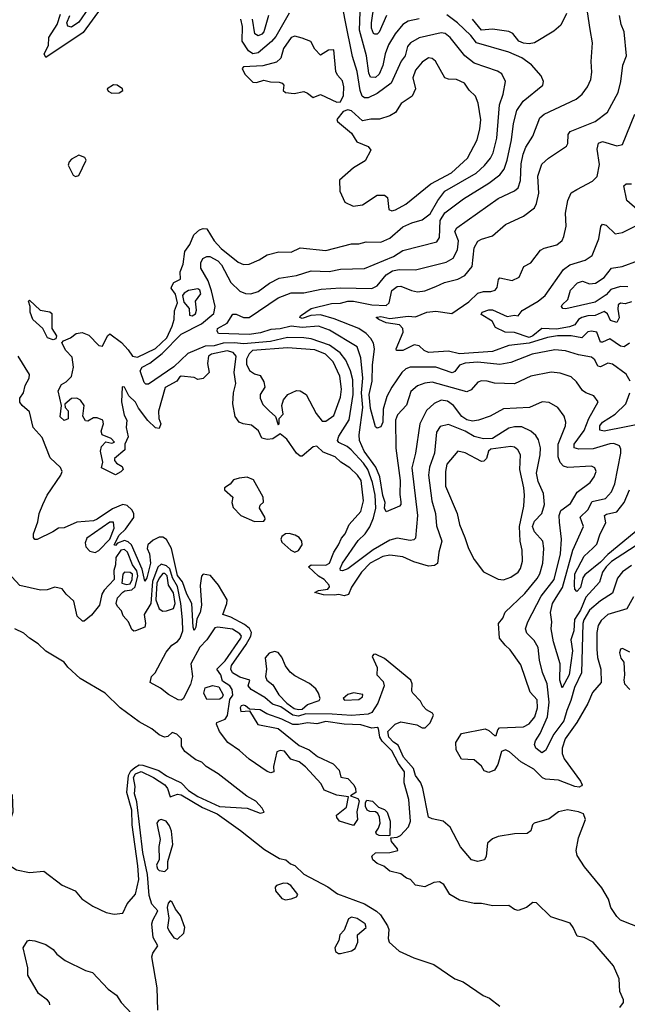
# Model space of a CAD drawing. Extents: x 1603745 to 1745082, y 385868 to 533966.
# Tile 342 of 646: x 1722942 to 1726261, y 429076 to 434452. Entities that reach past the tile are written whole.
import ezdxf

# ---------------------------------------------------------------- set-up
doc = ezdxf.new("R2010")
doc.units = 0

msp = doc.modelspace()

# ---------------------------------------------------------------- linework, layer by layer
at = {"layer": '0CON20XD'}
for points in [[(1723435.8, 434585), (1723288.9, 434381.1), (1723085, 434245.5), (1723076.4, 434265), (1723099.7, 434310.3), (1723101.9, 434355), (1723146.3, 434425), (1723165, 434482.2)], [(1725124.3, 434455.7), (1725065, 434443.7), (1725034.8, 434425.2), (1724993.9, 434375), (1724956.1, 434315), (1724938.1, 434265), (1724925, 434201.1), (1724905.1, 434154.9), (1724885, 434135.4), (1724858.5, 434138.5), (1724849.8, 434159.8), (1724837.3, 434255), (1724799, 434395), (1724805, 434598.8)], [(1725425.7, 432175.7), (1725375.1, 432205.1), (1725285, 432242.2), (1725239.4, 432230.6), (1725219.6, 432200.4), (1725207.8, 432085), (1725181.5, 432008.5), (1725175.2, 431965), (1725194.2, 431825), (1725212.8, 431755), (1725218.8, 431688.8), (1725247.6, 431605), (1725231.6, 431545), (1725225, 431482.9), (1725207.7, 431472.3), (1725175, 431468.5), (1725095, 431492.4), (1725035, 431519.1), (1724965, 431528.4), (1724925, 431521.2), (1724856.1, 431485), (1724809.3, 431435), (1724755, 431353.6), (1724737.5, 431312.5), (1724715, 431306.4), (1724685, 431313.9), (1724659.9, 431310.1), (1724601.5, 431311.5), (1724554, 431325), (1724573.8, 431335), (1724625, 431342.6), (1724633.9, 431355), (1724632.7, 431365), (1724605.2, 431395), (1724574.3, 431414.3), (1724519.7, 431465), (1724534.9, 431475.1), (1724615, 431473), (1724635.2, 431485), (1724657.5, 431545), (1724684.2, 431585), (1724699.4, 431620.6), (1724720.5, 431645), (1724742.3, 431695), (1724805, 431766.2), (1724819.4, 431825), (1724808.4, 431935), (1724787.9, 431965), (1724745, 432004.6), (1724697.1, 432035), (1724665.3, 432065.3), (1724600.5, 432090.5), (1724565, 432124), (1724545, 432120), (1724485, 432068.8), (1724475, 432068.8), (1724453.8, 432085), (1724401.7, 432161.7), (1724365, 432190), (1724325, 432162.5), (1724295, 432160), (1724265, 432167.5), (1724246.4, 432206.4), (1724208.3, 432238.3), (1724163.3, 432245), (1724141.2, 432255), (1724118.8, 432285), (1724106.2, 432355), (1724110, 432415), (1724122.5, 432465), (1724113.8, 432525), (1724124, 432615), (1724108.8, 432635), (1724075, 432642.8), (1723990.8, 432625), (1723974, 432615), (1723968, 432575), (1723977.5, 432525), (1723945, 432493.3), (1723915, 432487.5), (1723895, 432497.5), (1723825, 432505.5), (1723815, 432500.8), (1723801.1, 432478.9), (1723736.1, 432443.9), (1723701.4, 432315), (1723701.6, 432275), (1723712.9, 432245), (1723705, 432220), (1723685, 432223.9), (1723642.6, 432262.6), (1723591.1, 432331.1), (1723575, 432362.9), (1723537.8, 432397.8), (1723515.5, 432445), (1723502.3, 432447.7), (1723499.2, 432365), (1723513.3, 432293.3), (1723527.5, 432265), (1723524.4, 432225), (1723535.5, 432175), (1723517.5, 432135), (1723517, 432103), (1723460, 432055), (1723460, 432045), (1723470.7, 432030.7), (1723501.7, 432011.7), (1723506.7, 431995), (1723495, 431982.5), (1723465, 431967.5), (1723390, 432005), (1723396.2, 432035), (1723383.9, 432096.1), (1723389.3, 432120.7), (1723412.5, 432147.5), (1723445, 432140), (1723460, 432145), (1723442.5, 432165), (1723392.5, 432185), (1723386.7, 432205), (1723400, 432245), (1723396.7, 432265), (1723365, 432277.5), (1723345, 432277.5), (1723315, 432260), (1723301.7, 432261.7), (1723287, 432287), (1723293.8, 432345), (1723275, 432373.8), (1723253.9, 432386.1), (1723225, 432383.3), (1723188.3, 432351.7), (1723190, 432335), (1723206.4, 432316.4), (1723207.7, 432272.3), (1723185, 432263.3), (1723163, 432283), (1723170, 432345), (1723152.5, 432425), (1723170.5, 432459.5), (1723196.1, 432473.9), (1723226.1, 432503.9), (1723236.9, 432555), (1723229.5, 432609.5), (1723193.8, 432645), (1723172, 432688), (1723181.2, 432698.8), (1723220, 432715), (1723250.8, 432739.2), (1723284.1, 432744.1), (1723319.1, 432729.1), (1723375, 432673.3), (1723395, 432670), (1723421.2, 432725), (1723435, 432736), (1723498.5, 432688.5), (1723535, 432650), (1723558.1, 432615), (1723585, 432609.6), (1723685, 432657.2), (1723745.2, 432715), (1723775, 432778), (1723785.5, 432815.5), (1723788.8, 432861.2), (1723803.8, 432905), (1723793.6, 432953.6), (1723770, 432985), (1723773, 432997), (1723785, 433017.5), (1723820, 433035), (1723819.2, 433075), (1723835, 433117.5), (1723843.8, 433186.2), (1723871.3, 433225), (1723892.7, 433277.3), (1723925, 433303.8), (1723945, 433312.5), (1723965, 433310.4), (1724004.8, 433245), (1724042.4, 433202.4), (1724135, 433128.4), (1724165, 433114.7), (1724195, 433117.6), (1724249.8, 433140.2), (1724295, 433167.5), (1724357.5, 433185), (1724425, 433183.1), (1724475, 433206.7), (1724615, 433191.7), (1724755, 433228.5), (1724795, 433227.7), (1724835, 433238.2), (1724915, 433237.1), (1724965, 433259.7), (1725035, 433320.6), (1725085, 433343.4), (1725141.6, 433358.4), (1725185, 433391.8), (1725225.7, 433464.3), (1725264.2, 433515), (1725435, 433614.2), (1725481.6, 433655), (1725513.8, 433696.2), (1725528.4, 433725), (1725549.4, 433805), (1725563.5, 433986.5), (1725583.9, 434045), (1725596.7, 434115), (1725575.3, 434155.3), (1725551.5, 434171.5), (1725424.4, 434215), (1725373.9, 434253.9), (1725294, 434354), (1725265.7, 434375.7), (1725245, 434380), (1725125, 434351.9), (1725077.9, 434325), (1725060.4, 434305), (1725047.1, 434255), (1725025.2, 434224.8), (1724972.1, 434105), (1724895, 434049.5), (1724845, 434025.3), (1724825, 434024.7), (1724813.8, 434035), (1724801.5, 434065), (1724785, 434168), (1724760.8, 434250.8), (1724719.5, 434449.5), (1724701.4, 434545)], [(1724945.2, 434475), (1724905, 434384.4), (1724895, 434373.5), (1724881.8, 434371.8), (1724875, 434375.7), (1724864.5, 434404.5), (1724863.3, 434435), (1724877.8, 434535)], [(1723317.6, 434515), (1723265, 434438.4), (1723225, 434410.5), (1723205, 434415.7), (1723200.7, 434435), (1723216.1, 434475)], [(1726285, 431472.5), (1726235, 431437.8), (1726207.9, 431402.1), (1726179.8, 431320.2), (1726115, 431278.7), (1726055, 431227.5), (1726024.1, 431175), (1726018.8, 431155), (1726010.7, 430885), (1725973.6, 430805), (1725953.6, 430735), (1725930.5, 430680.5), (1725915, 430623.5), (1725859.3, 430550.7), (1725815, 430460.8), (1725795, 430448.9), (1725760.8, 430475), (1725754.4, 430494.4), (1725759.4, 430515), (1725785.2, 430554.8), (1725825.7, 430645), (1725834.3, 430725), (1725823.7, 430825), (1725798.1, 430888.1), (1725782, 430955), (1725775, 431023.8), (1725752.9, 431062.9), (1725712.9, 431102.9), (1725706.1, 431125), (1725718.2, 431165), (1725790.7, 431305), (1725862.6, 431395), (1725896.5, 431535), (1725901.7, 431615), (1725891.1, 431708.9), (1725889.5, 431745), (1725898.5, 431771.5), (1725950.1, 431809.9), (1725987.8, 431872.2), (1726059.2, 431925), (1726080.8, 431955), (1726091.2, 431985), (1726084.6, 432004.6), (1726065, 432014.6), (1725936.9, 432006.9), (1725913.4, 432013.4), (1725894, 432034), (1725884.2, 432065), (1725882.8, 432135), (1725924.4, 432235), (1725925.5, 432255), (1725916.9, 432286.9), (1725881.4, 432335), (1725835, 432361.1), (1725795.5, 432364.5), (1725727.5, 432335), (1725585, 432327.9), (1725512.8, 432287.2), (1725448.8, 432265), (1725415, 432260.5), (1725385, 432267.4), (1725358.2, 432285), (1725311.5, 432345), (1725278.7, 432368.7), (1725245, 432373.8), (1725205.9, 432355.9), (1725165, 432317.3), (1725128.8, 432245), (1725104.2, 432085), (1725083.9, 432005), (1725115.2, 431745.2), (1725105, 431621.4), (1725095, 431611.8), (1725075, 431607.3), (1725005, 431621.2), (1724965, 431610.7), (1724872.2, 431557.8), (1724735, 431453.9), (1724705, 431441.9), (1724695, 431444.3), (1724692.3, 431455), (1724705.3, 431485), (1724791.6, 431608.4), (1724829, 431645), (1724855, 431682.5), (1724875, 431731.8), (1724887.5, 431785), (1724883.5, 431855), (1724870.2, 431925), (1724844.1, 431995), (1724820.6, 432030.6), (1724753.5, 432103.5), (1724731.4, 432121.4), (1724685, 432142.5), (1724678.6, 432155), (1724685, 432177.7), (1724742.6, 432267.4), (1724763.6, 432405), (1724761.3, 432485), (1724749.8, 432535), (1724723.2, 432593.2), (1724692.6, 432632.6), (1724635, 432675.2), (1724535, 432709.4), (1724495.2, 432715.2), (1724405, 432716.3), (1724312, 432695), (1724165, 432681.8), (1724115, 432687.3), (1724053.2, 432685), (1724005, 432670.8), (1723955, 432668.4), (1723861.4, 432628.6), (1723785, 432557.1), (1723645, 432461.1), (1723631.9, 432461.9), (1723621.7, 432471.7), (1723600, 432535), (1723611.1, 432555), (1723653.9, 432576.1), (1723720.7, 432629.3), (1723823.9, 432735), (1723935, 432790.7), (1724002.1, 432847.9), (1724009.2, 432885), (1723990.6, 432970.6), (1723971.8, 433025), (1723932.3, 433095), (1723932.5, 433125), (1723942.4, 433147.6), (1723965, 433158.5), (1723981.8, 433158.2), (1724025, 433135.8), (1724045, 433113.1), (1724095, 433016.9), (1724145, 432969.2), (1724175, 432956.8), (1724205, 432955.3), (1724245, 432968.4), (1724306.1, 433013.9), (1724359.6, 433040.4), (1724453.8, 433055), (1724535, 433080.6), (1724633.2, 433076.8), (1724695, 433090.3), (1724825, 433092.4), (1724985, 433159.2), (1725035, 433192.4), (1725221.2, 433238.8), (1725235, 433262.5), (1725239, 433355), (1725265, 433397.1), (1725366, 433474), (1725505, 433558.4), (1725565.5, 433604.5), (1725588.1, 433635), (1725604.8, 433685.2), (1725628.1, 433795), (1725639.3, 433885), (1725658.4, 433955), (1725692.5, 434007.5), (1725800, 434095), (1725804, 434115), (1725790.8, 434145), (1725738.5, 434205), (1725685, 434243.5), (1725614.2, 434275), (1725436.7, 434325), (1725405.8, 434365), (1725333.2, 434435), (1725275, 434477.6)], [(1726335, 431598.1), (1726175, 431493), (1726145, 431464.2), (1726125.2, 431435), (1726109.6, 431380.4), (1726035, 431297.9), (1726005, 431228.4), (1725972.5, 431177.5), (1725968.5, 431115), (1725953.7, 431065), (1725961.6, 431005), (1725943.2, 430875), (1725905, 430804.2), (1725893.4, 430845), (1725895.3, 430935), (1725858.4, 431055), (1725844.7, 431125.3), (1725849.7, 431165), (1725841.1, 431215), (1725852.4, 431265), (1725872.3, 431297.7), (1725907.7, 431352.3), (1725963.9, 431555), (1726021.5, 431685), (1726003.2, 431735), (1726046.5, 431775), (1726068.9, 431821.1), (1726142, 431838), (1726175, 431874.4), (1726192.3, 431917.7), (1726226, 432085), (1726226, 432106), (1726218.1, 432125), (1726187.8, 432137.8), (1726165, 432136.5), (1726075, 432109.4), (1725996.9, 432106.9), (1725970.4, 432115), (1725970.5, 432135), (1726025, 432209.1), (1726051.9, 432275), (1726102.5, 432365), (1726077.9, 432397.9), (1726035, 432413.5), (1726017.4, 432427.4), (1725983.6, 432475), (1725955, 432500.9), (1725895, 432521.1), (1725845, 432528), (1725735, 432506), (1725645, 432462.9), (1725535, 432467.2), (1725495, 432478.9), (1725465, 432480.5), (1725445, 432473.1), (1725408.5, 432431.5), (1725385, 432420), (1725195, 432472.4), (1725155, 432467.2), (1725115, 432452.3), (1725078.2, 432421.8), (1725055, 432346.9), (1725005.3, 432295), (1724994.8, 432265), (1724997, 432113), (1725019.8, 431935), (1725018.7, 431858.7), (1725025, 431820), (1725024.2, 431805), (1725016.2, 431795), (1724945, 431764.2), (1724935, 431783.8), (1724939.1, 431815), (1724925.8, 431854.2), (1724909.4, 431955), (1724888.3, 432008.3), (1724824.2, 432095), (1724799.3, 432155), (1724796.2, 432185), (1724816.2, 432335), (1724810.2, 432415), (1724816.2, 432495), (1724806.6, 432605), (1724784.8, 432664.8), (1724635, 432757), (1724575, 432778.8), (1724485, 432771.9), (1724425, 432777.7), (1724365, 432763), (1724315, 432760), (1724258.1, 432741.9), (1724195, 432733.4), (1724028.9, 432738.9), (1724021.2, 432751.2), (1724023.6, 432765), (1724075.7, 432794.3), (1724106.3, 432843.7), (1724125, 432843.8), (1724165, 432825.7), (1724195, 432826.3), (1724355, 432932.8), (1724425, 432960.5), (1724495, 432961.1), (1724589.2, 432980.8), (1724695, 432987.4), (1724865, 432983.5), (1724895, 432999.3), (1724945, 433059), (1724979.2, 433080.8), (1725015, 433087.5), (1725105, 433085.3), (1725272.6, 433127.4), (1725310.5, 433149.5), (1725334, 433196), (1725338.4, 433245), (1725319.3, 433295), (1725330, 433315), (1725555, 433475.4), (1725645, 433517.1), (1725665.7, 433534.3), (1725677, 433573), (1725681.2, 433665), (1725692.7, 433717.3), (1725707.5, 433755), (1725744.6, 433815), (1725783.3, 433916.7), (1725807.5, 433935), (1725982.8, 434017.2), (1726014.5, 434045), (1726043.5, 434085), (1726061.2, 434125), (1726066.7, 434165), (1726063.9, 434223.9), (1726070.4, 434325), (1726058.8, 434398.8), (1726044.1, 434494.1)], [(1724415, 434486.8), (1724340.8, 434359.2), (1724318.1, 434331.9), (1724245, 434270.9), (1724215, 434265.2), (1724191.8, 434281.8), (1724158.3, 434335), (1724160.2, 434415), (1724150.9, 434455)], [(1724301.7, 434475), (1724275.2, 434385), (1724265, 434372.4), (1724245, 434363.4), (1724227.1, 434375), (1724213.9, 434453.9)], [(1726277.3, 432477.3), (1726255, 432516.2), (1726181.2, 432571.2), (1726155, 432576.9), (1726115, 432557.2), (1726100, 432560), (1726083.2, 432595), (1726065, 432610), (1725995, 432621.2), (1725923.3, 432643.3), (1725865, 432648.8), (1725742.5, 432625), (1725625, 432580), (1725565, 432569.7), (1725445, 432581.8), (1725375, 432576.6), (1725344.6, 432565), (1725318.9, 432531.1), (1725305, 432523.7), (1725214.8, 432554.8), (1725075, 432553.7), (1725051.5, 432545), (1725029.7, 432525), (1724974.3, 432445.7), (1724948, 432395), (1724928, 432325), (1724925.7, 432255), (1724915, 432229.1), (1724895, 432220.7), (1724885, 432229.6), (1724858.7, 432328.7), (1724850.8, 432405), (1724867.9, 432477.9), (1724868.8, 432565), (1724879.8, 432655), (1724875.2, 432685), (1724860.4, 432710.4), (1724835, 432738.6), (1724795, 432764.8), (1724659.3, 432819.3), (1724585, 432839.6), (1724533, 432837), (1724485, 432820.7), (1724472, 432825), (1724475.4, 432835), (1724535, 432875.5), (1724645, 432902.6), (1724695, 432903.5), (1724735.4, 432914.6), (1724765.1, 432915.1), (1724865, 432895.2), (1724945, 432890.3), (1724959.7, 432905), (1724975, 432972.7), (1725005, 432994.7), (1725025, 432996.3), (1725082.6, 432972.6), (1725115, 432966), (1725155, 432970.8), (1725215.7, 432994.3), (1725262.6, 433017.4), (1725334.8, 433035.2), (1725374.3, 433055.7), (1725413.3, 433105), (1725424.2, 433205.8), (1725445, 433241.9), (1725465, 433253.5), (1725525, 433271.1), (1725595.9, 433334.1), (1725695, 433378.5), (1725753.6, 433425), (1725765, 433448), (1725778.2, 433505), (1725771.9, 433598.1), (1725795, 433662.9), (1725830.6, 433695), (1725929.4, 433760.6), (1725936.9, 433775), (1725938.5, 433825), (1725949.2, 433840.8), (1726085.7, 433895), (1726153.8, 433946.2), (1726211.1, 434055), (1726225.4, 434115), (1726236.3, 434203.7), (1726256.4, 434255), (1726244.6, 434385), (1726226.9, 434425), (1726219.1, 434475)], [(1725930, 434485), (1725897.8, 434422.2), (1725860.2, 434389.8), (1725754.3, 434325.7), (1725725, 434319.3), (1725695, 434323.8), (1725668.2, 434335), (1725635.8, 434375.8), (1725615, 434387.3), (1725525, 434399.1), (1725465, 434395.1), (1725415.3, 434455.3)], [(1724675, 434001.1), (1724695, 434002.5), (1724711.9, 434038.1), (1724713.5, 434085), (1724705, 434117.1), (1724678.3, 434148.3), (1724669.3, 434169.3), (1724657.9, 434287.9), (1724630, 434285), (1724585, 434257.5), (1724555, 434290), (1724533, 434333), (1724485, 434351.2), (1724445, 434361.2), (1724425, 434354), (1724382.8, 434295), (1724368.8, 434241.2), (1724345, 434220), (1724270.5, 434199.5), (1724165.6, 434194.4), (1724158.1, 434185), (1724171.4, 434155), (1724215, 434111.1), (1724235, 434108.4), (1724275, 434122.1), (1724312.3, 434112.3), (1724359.9, 434109.9), (1724375.8, 434105), (1724384.3, 434095), (1724381.2, 434065), (1724395, 434054.2), (1724441.7, 434048.3), (1724495, 434058.8), (1724515, 434051.2), (1724545, 434026.2), (1724585, 434043.8), (1724675, 434001.1)], [(1724975, 433408.1), (1724995, 433413.3), (1725051.9, 433445), (1725187.3, 433555), (1725301.3, 433615), (1725388.9, 433695), (1725440.3, 433795), (1725455.3, 433855), (1725460.8, 433905), (1725446.4, 433996.4), (1725431.8, 434035), (1725396.6, 434066.6), (1725371.9, 434105), (1725328.8, 434125), (1725285, 434127.1), (1725265, 434134), (1725214.3, 434224.3), (1725195, 434240.4), (1725175, 434243.8), (1725140.9, 434219.1), (1725105, 434175.7), (1725090.6, 434135), (1725103.8, 434075), (1725086.9, 434035), (1725026.1, 433993.9), (1724994.7, 433945.3), (1724965, 433927.5), (1724908.3, 433908.3), (1724860.9, 433909.1), (1724815, 433900), (1724755, 433954.5), (1724735, 433960.3), (1724709.3, 433950.7), (1724673.8, 433906.2), (1724678, 433895), (1724755, 433832.5), (1724784.2, 433784.2), (1724845, 433759.2), (1724861.1, 433738.9), (1724829.3, 433680.7), (1724765, 433642.2), (1724688.8, 433575), (1724691.2, 433515), (1724718.8, 433455), (1724764.3, 433434.3), (1724815, 433440.8), (1724895, 433494.4), (1724935, 433494.4), (1724951.1, 433481.1), (1724959.2, 433415), (1724975, 433408.1)], [(1723445, 434049.7), (1723485, 434051.7), (1723506.2, 434065), (1723503.1, 434075), (1723475, 434094.2), (1723455, 434096.9), (1723420, 434075), (1723425, 434062.1), (1723445, 434049.7)], [(1726273.8, 432685), (1726245, 432665.9), (1726225, 432668.8), (1726165, 432709.2), (1726125, 432690.5), (1726115, 432691.2), (1726095.6, 432745.6), (1726065, 432751.8), (1726045, 432748), (1726013.8, 432715), (1725955, 432726.2), (1725880, 432725), (1725825, 432716.9), (1725725, 432684.9), (1725615, 432673.3), (1725525, 432640.8), (1725345, 432628.2), (1725285, 432642.3), (1725175, 432633.8), (1725152.5, 432645), (1725125, 432671.4), (1725096.4, 432676.4), (1725035, 432645.6), (1725000, 432645), (1724998.9, 432655), (1725036.2, 432745), (1725035, 432765.8), (1725016.2, 432785), (1724945, 432797.3), (1724904.3, 432815), (1724890, 432825), (1724895, 432828.2), (1724915, 432831.6), (1724965, 432820.3), (1725065, 432833.5), (1725105, 432829.6), (1725165.8, 432854.2), (1725215, 432861.1), (1725302.1, 432847.9), (1725395, 432912), (1725445, 432958.9), (1725475, 432968.4), (1725515, 432968.2), (1725540, 432975), (1725551.1, 432988.9), (1725557.5, 433032.5), (1725565, 433042.5), (1725631.7, 433028.3), (1725671.2, 433045), (1725696.5, 433103.5), (1725735, 433124), (1725786.9, 433193.1), (1725806.7, 433205), (1725877, 433223), (1725905, 433246.2), (1725915, 433267.5), (1725926.7, 433325), (1725924.5, 433395), (1725936.4, 433465), (1725955, 433506), (1725985.6, 433524.4), (1726070.7, 433569.3), (1726096.9, 433595), (1726109.5, 433660.5), (1726097.1, 433745), (1726103.4, 433776.6), (1726125, 433786.1), (1726205, 433762.1), (1726235, 433770.8), (1726301.8, 433935)], [(1723246.4, 433596.4), (1723265, 433601.7), (1723306.1, 433685), (1723298.7, 433698.7), (1723265, 433712.1), (1723225, 433690.2), (1723211.9, 433675), (1723206.5, 433656.5), (1723235, 433603.1), (1723246.4, 433596.4)], [(1726315.8, 433415.8), (1726258.4, 433465), (1726242.7, 433545), (1726255.4, 433554.6), (1726285, 433555.3)], [(1726285, 432910.4), (1726248.9, 432901.1), (1726225, 432903.1), (1726212.2, 432895), (1726208.7, 432871.3), (1726216.2, 432823.8), (1726205, 432797.7), (1726170.2, 432810.2), (1726153.2, 432845), (1726135, 432858.3), (1726085, 432837.3), (1726045, 432835.6), (1726013.6, 432826.4), (1725994.3, 432815), (1725974.1, 432785), (1725945.5, 432775), (1725875, 432762.8), (1725794.9, 432765.1), (1725745.3, 432724.7), (1725725, 432716.4), (1725645, 432742.9), (1725595, 432745.2), (1725540.9, 432770.9), (1725523.3, 432805), (1725462.7, 432842.7), (1725469.1, 432855), (1725505, 432867.3), (1725525, 432867.6), (1725605, 432831.2), (1725645, 432838.5), (1725665, 432834.3), (1725686.7, 432863.3), (1725774.8, 432915.2), (1725813.3, 432945), (1725912.9, 433087.1), (1725947, 433113), (1726031.9, 433138.1), (1726069.6, 433165), (1726106.1, 433255), (1726117.3, 433322.7), (1726125, 433335.8), (1726145, 433328.9), (1726195, 433281.9), (1726235, 433290), (1726325.6, 433335)], [(1726263.4, 432993.4), (1726225, 432995.7), (1726171.2, 432978.8), (1726145, 432948.9), (1726085, 432909), (1725925, 432872.9), (1725910, 432875), (1725901.9, 432885), (1725904.6, 432895), (1725936, 432924), (1725951.4, 432975), (1725988.5, 433015), (1726016.6, 433023.4), (1726055, 433010.4), (1726086.8, 433013.2), (1726135, 433044.6), (1726175.4, 433094.6), (1726234, 433105), (1726322.9, 433137.1)], [(1723885, 432834.5), (1723902.5, 432845), (1723908.8, 432865), (1723902.5, 432915), (1723932.5, 432955), (1723926.7, 432975), (1723915, 432982.5), (1723865, 432972.5), (1723840.7, 432959.3), (1723832.5, 432945), (1723839.3, 432909.3), (1723867.5, 432875), (1723869.3, 432839.3), (1723885, 432834.5)], [(1723125, 432703.8), (1723095, 432713.8), (1723068, 432765), (1723013.3, 432815), (1722999.5, 432855), (1723000, 432885), (1722990, 432915), (1722995, 432920), (1723055, 432865.7), (1723106.2, 432856.2), (1723118.3, 432848.3), (1723117.5, 432765), (1723143.3, 432725), (1723140, 432710), (1723125, 432703.8)], [(1724355, 432240), (1724360, 432245), (1724360, 432275), (1724381.7, 432298.3), (1724373.8, 432345), (1724383, 432377), (1724406.7, 432405), (1724455, 432427.5), (1724475, 432425.6), (1724506.7, 432405), (1724562.1, 432302.1), (1724595, 432260), (1724615, 432258.8), (1724658.8, 432291.2), (1724695, 432390), (1724700.3, 432435), (1724690.8, 432505), (1724655, 432583.6), (1724611.9, 432625), (1724555, 432649.3), (1724405, 432659.2), (1724213.1, 432645), (1724195, 432626.5), (1724181.1, 432598.9), (1724181, 432571), (1724196.7, 432536.7), (1724225, 432517.9), (1724255, 432508.8), (1724275.8, 432475), (1724281.2, 432445), (1724256.7, 432405), (1724256.7, 432385), (1724271.2, 432351.2), (1724305, 432316.7), (1724340, 432285), (1724355, 432240)], [(1726395, 429468.1), (1726225, 429535.8), (1726204.5, 429555), (1726171.6, 429605), (1726159.1, 429649.1), (1726122.7, 429712.7), (1726026.7, 429826.7), (1725987.8, 429887.8), (1725981.2, 429915), (1725994.1, 429985), (1726033.8, 430085), (1726022.5, 430115), (1725995, 430127.5), (1725935, 430136.9), (1725885, 430127.5), (1725835, 430087.8), (1725753.3, 430065), (1725743.8, 430055), (1725735, 430023.3), (1725715, 430008), (1725645, 430006.9), (1725555, 429992.5), (1725525, 429979.6), (1725498.1, 429955), (1725491.1, 429885), (1725482.1, 429865), (1725445, 429855.5), (1725409.6, 429865), (1725350.5, 429935), (1725293.2, 430043.2), (1725255.5, 430075.5), (1725195, 430087.7), (1725175, 430098.1), (1725144.8, 430254.8), (1725133.8, 430285), (1725104.9, 430324.9), (1725092.9, 430362.9), (1725038.9, 430425), (1725010.4, 430490.4), (1724985, 430506.6), (1724959.1, 430535), (1724953.8, 430565), (1724993, 430605), (1725025, 430618.2), (1725111.8, 430601.8), (1725141.2, 430585), (1725156.7, 430585), (1725185, 430612.5), (1725202.5, 430655), (1725197.5, 430665), (1725165, 430683.8), (1725143.8, 430705), (1725131.2, 430731.2), (1725090, 430775), (1725084.2, 430785), (1725085.6, 430825), (1725079.4, 430845), (1724935, 430964.5), (1724885, 430987.1), (1724874.6, 430985.4), (1724867.1, 430975), (1724895.4, 430915), (1724892.5, 430875), (1724927.5, 430837.5), (1724933.6, 430815), (1724899.3, 430720.7), (1724865, 430668.9), (1724845, 430659.3), (1724755, 430652.5), (1724649.2, 430659.2), (1724505, 430661.1), (1724465, 430648.4), (1724435, 430653.7), (1724369.6, 430699.6), (1724323.4, 430715), (1724281, 430751), (1724206.4, 430795), (1724190.8, 430815), (1724200, 430845), (1724145, 430862.4), (1724105, 430886.2), (1724096.2, 430905), (1724098.5, 430925), (1724179.3, 431040.7), (1724205.2, 431085), (1724208.1, 431105), (1724197.9, 431127.9), (1724170.1, 431150.1), (1724095, 431190.5), (1724052, 431205), (1724074.4, 431265), (1724075.6, 431285), (1724027.8, 431365), (1723985, 431417.5), (1723945, 431424), (1723935, 431413.3), (1723927.3, 431362.7), (1723935.8, 431255), (1723927.8, 431215), (1723909.9, 431180.1), (1723903.8, 431135), (1723895, 431117.5), (1723890.6, 431135), (1723882.7, 431265), (1723855, 431314.3), (1723831.6, 431381.6), (1723805, 431416.2), (1723771.3, 431565), (1723745, 431614.1), (1723725, 431627.1), (1723705, 431626.2), (1723670.9, 431609.1), (1723641.6, 431585), (1723638, 431565), (1723651.3, 431535), (1723656.1, 431485), (1723637.5, 431405), (1723625, 431386), (1723611.2, 431451.2), (1723553.7, 431583.7), (1723535, 431601.5), (1723515, 431608), (1723476.9, 431593.1), (1723465, 431580.8), (1723458.1, 431585), (1723485, 431637), (1723519.7, 431670.3), (1723565.5, 431734.5), (1723566.4, 431755), (1723555, 431775.9), (1723529.2, 431799.2), (1723505, 431803.9), (1723449, 431781), (1723364.9, 431725.1), (1723345, 431714.8), (1723255, 431708.6), (1723185, 431677.2), (1723154.1, 431675.9), (1723123.8, 431655), (1723037, 431613), (1723025, 431614), (1723018.6, 431625), (1723017.8, 431645), (1723040.5, 431709.5), (1723047.8, 431755), (1723067.8, 431805), (1723092.2, 431855), (1723166.9, 431965), (1723173.5, 431985), (1723165, 432006.3), (1723109.4, 432059.4), (1723065, 432170.4), (1723015.3, 432225.3), (1722995, 432310), (1722955, 432344.4), (1722942.7, 432362.7), (1722943.4, 432385), (1722963.2, 432415), (1722971.8, 432455), (1722994.5, 432495), (1722996.5, 432515), (1722933.3, 432615)], [(1726375, 432252.2), (1726135.7, 432205.7), (1726110.6, 432210.6), (1726111, 432235), (1726125.7, 432255), (1726195, 432298), (1726252.6, 432355), (1726275.6, 432415)], [(1726295, 431300), (1726257.9, 431235), (1726155, 431203.4), (1726118.6, 431171.4), (1726101.9, 431145), (1726094, 431106), (1726094.8, 431015), (1726099, 430969), (1726116.5, 430906.5), (1726117.8, 430832.2), (1726070.8, 430779.2), (1726045, 430718.1), (1725986, 430615), (1725921.5, 430525), (1725904.7, 430474.7), (1725904.8, 430445), (1725915.5, 430415.5), (1726005.6, 430295), (1726014, 430275), (1726010.8, 430269.2), (1725997.9, 430262.1), (1725975.5, 430264.5), (1725885, 430299.7), (1725815, 430304.7), (1725797.3, 430312.7), (1725749.9, 430359.9), (1725680.2, 430400.2), (1725617.3, 430455), (1725596.2, 430465), (1725573.3, 430456.7), (1725553.8, 430385), (1725535.8, 430354.2), (1725505, 430342), (1725480, 430350), (1725465, 430376.2), (1725425, 430410), (1725355, 430414), (1725325.6, 430465), (1725324.5, 430505), (1725355, 430555.3), (1725485, 430580), (1725505, 430570.6), (1725535, 430544), (1725545, 430543.8), (1725554.2, 430575), (1725563.8, 430585), (1725695, 430590.9), (1725725, 430607.8), (1725755.8, 430645), (1725771.5, 430695), (1725768.3, 430738.3), (1725730.2, 430780.2), (1725679.1, 430929.1), (1725620.6, 431010.6), (1725595, 431036.1), (1725562.5, 431075), (1725557.1, 431155), (1725581.5, 431185), (1725595, 431216.5), (1725701.2, 431318.8), (1725769.2, 431400.8), (1725783.8, 431426.2), (1725800.5, 431485), (1725805.3, 431565), (1725800, 431605), (1725755, 431655.4), (1725744, 431685), (1725755, 431714), (1725795.2, 431755), (1725809.5, 431805), (1725804.1, 431865), (1725775, 431930), (1725764.7, 431975), (1725785.8, 432075), (1725786.5, 432115), (1725777, 432157), (1725762.3, 432182.3), (1725735, 432204.6), (1725685, 432228.1), (1725645, 432229.5), (1725615, 432221.9), (1725525, 432165.2), (1725475, 432164.1), (1725425.7, 432175.7)], [(1725585, 431393.8), (1725625, 431407.9), (1725665.3, 431434.7), (1725678.5, 431455), (1725689.6, 431495), (1725687.9, 431555), (1725675.5, 431605), (1725672.8, 431685), (1725696.7, 431795), (1725700, 431855), (1725696.9, 431895), (1725673.9, 431995), (1725677.3, 432075), (1725663.3, 432103.3), (1725645, 432117.1), (1725625, 432122), (1725515, 432106.2), (1725503.7, 432096.3), (1725492.3, 432055), (1725477.9, 432042.1), (1725465, 432039.9), (1725375, 432087.4), (1725335, 432095.1), (1725275.9, 432025), (1725267.9, 431985), (1725268.2, 431905), (1725332.3, 431755), (1725345.4, 431695), (1725374.6, 431624.6), (1725394.3, 431565), (1725424.6, 431504.6), (1725475, 431436.7), (1725555, 431396.5), (1725585, 431393.8)], [(1724225, 431711.1), (1724275, 431714.3), (1724282.5, 431725), (1724280.6, 431735), (1724252.2, 431785), (1724255, 431800.8), (1724273.2, 431816.8), (1724272.4, 431845), (1724218.6, 431938.6), (1724185, 431954.2), (1724140.9, 431949.1), (1724111.1, 431938.9), (1724092.5, 431915), (1724060.8, 431895), (1724060.8, 431885), (1724106, 431845), (1724100.8, 431815), (1724108.2, 431788.2), (1724150.5, 431745), (1724225, 431711.1)], [(1726329.5, 431675), (1726155, 431532.3), (1726115, 431489.8), (1726030.1, 431419.9), (1726019.1, 431405), (1726005, 431351.4), (1725985, 431329.2), (1725975, 431343.3), (1725972.1, 431365), (1725975, 431426.4), (1726025, 431522.1), (1726072.8, 431567.2), (1726095, 431587.3), (1726112.6, 431645), (1726144.3, 431705), (1726137.3, 431745), (1726147.3, 431752.7), (1726205, 431763.8), (1726245, 431815.4), (1726272.8, 431885)], [(1723355, 431542.6), (1723375, 431552.8), (1723435.2, 431615.2), (1723458.7, 431675), (1723455, 431707.8), (1723435, 431709), (1723308.5, 431621.5), (1723299.5, 431595), (1723304, 431574), (1723325, 431549.2), (1723355, 431542.6)], [(1724445, 431545.3), (1724465, 431553.3), (1724485.5, 431585), (1724483.3, 431605), (1724468.1, 431625), (1724447.8, 431637.8), (1724413.8, 431646.2), (1724395, 431644.4), (1724375, 431630.8), (1724369.6, 431615), (1724375, 431598.5), (1724422.5, 431555), (1724445, 431545.3)], [(1726220.8, 429059.2), (1726240, 429085), (1726241.1, 429101.1), (1726220, 429145), (1726217.1, 429215), (1726185.4, 429285.4), (1726074.4, 429415), (1726025, 429440.8), (1725987.9, 429447.9), (1725966.1, 429496.1), (1725948.8, 429518.8), (1725843, 429553), (1725765, 429629.2), (1725745, 429631.9), (1725711.5, 429605), (1725665, 429588.7), (1725645, 429593.5), (1725615, 429614.6), (1725527.2, 429612.8), (1725465.6, 429625.6), (1725425, 429626.1), (1725344, 429644), (1725292.2, 429675), (1725259.2, 429729.2), (1725235, 429744.5), (1725205, 429741.5), (1725155, 429717.3), (1725105, 429725.5), (1725077.2, 429757.2), (1725054.4, 429765), (1725025, 429788.5), (1724965, 429803.2), (1724930.8, 429830.8), (1724894.3, 429845), (1724870.8, 429865), (1724866.7, 429885), (1724885, 429903.3), (1724965, 429904), (1725007.5, 429915), (1725006.7, 429925), (1724973.9, 429963.9), (1724970, 429985), (1725005, 429987.8), (1725022.8, 429997.2), (1725065.2, 430044.8), (1725076.2, 430075), (1725067.6, 430195), (1725042.3, 430285), (1725044.3, 430345), (1725010.8, 430390.8), (1724975, 430459.7), (1724922.7, 430512.7), (1724909.4, 430535), (1724902.2, 430582.2), (1724895, 430587.8), (1724865, 430583.5), (1724805, 430601.8), (1724715, 430604.8), (1724615, 430620.8), (1724565, 430606.7), (1724515, 430613.2), (1724465, 430603), (1724435, 430604.3), (1724375, 430633.3), (1724292.1, 430662.1), (1724255, 430684.3), (1724197.5, 430687.5), (1724175, 430706.2), (1724165, 430710), (1724152.5, 430705), (1724147.5, 430695), (1724150, 430675), (1724198.3, 430678.3), (1724243.2, 430603.2), (1724355, 430581.3), (1724468.5, 430488.5), (1724524.4, 430465), (1724569.7, 430429.7), (1724655, 430389.3), (1724688.2, 430355), (1724695.7, 430315.7), (1724735, 430309.1), (1724767.3, 430275), (1724776.9, 430255), (1724778, 430232), (1724750, 430215), (1724788.8, 430198.8), (1724796.4, 430186.4), (1724783.1, 430126.9), (1724788, 430085), (1724765, 430052), (1724688.5, 430075), (1724673.9, 430095), (1724672.3, 430107.7), (1724727.8, 430152.2), (1724738.3, 430208.3), (1724675, 430217.1), (1724606.2, 430245), (1724589.6, 430279.6), (1724502.9, 430372.9), (1724469.1, 430399.1), (1724422.5, 430415), (1724388.1, 430458.1), (1724365, 430462), (1724346.1, 430453.9), (1724328.5, 430375), (1724330, 430345), (1724315, 430340.5), (1724295, 430346.9), (1724195.5, 430415), (1724142.2, 430462.2), (1724078.8, 430505), (1724034.2, 430565), (1724017.5, 430605), (1724020, 430615), (1724065, 430632.5), (1724077.7, 430652.3), (1724090.7, 430740.7), (1724106.5, 430763.5), (1724102.9, 430795), (1724090, 430815), (1724050.6, 430840.6), (1724041.9, 430875), (1724020, 430905), (1724065, 430951.8), (1724151, 431075), (1724153, 431085), (1724145, 431098.4), (1724105, 431123.8), (1724025, 431134.9), (1724008.2, 431131.8), (1723964.4, 431065), (1723927, 431025), (1723877.8, 430935), (1723886.2, 430865), (1723875, 430822.2), (1723835.4, 430744.6), (1723825, 430736), (1723808.3, 430738.3), (1723755, 430768.2), (1723711.5, 430801.5), (1723655, 430833.3), (1723661.6, 430865), (1723681.6, 430885), (1723741.5, 430998.5), (1723773.8, 431036.2), (1723805, 431057.1), (1723819.1, 431075), (1723832.9, 431115), (1723830.9, 431175), (1723823.2, 431265), (1723805, 431356.9), (1723776.9, 431405), (1723762.7, 431452.7), (1723745, 431469.2), (1723715, 431478.9), (1723697.7, 431462.3), (1723668.1, 431385), (1723658, 431265), (1723623.1, 431205), (1723629.4, 431155), (1723625, 431135.5), (1723575, 431115.6), (1723565, 431114), (1723555, 431122.2), (1723537, 431165), (1723507.6, 431197.6), (1723498.7, 431225), (1723477, 431247), (1723469.8, 431265), (1723476.9, 431295), (1723505, 431326.6), (1723516.2, 431333.8), (1723555, 431339.4), (1723573, 431355), (1723587.2, 431415), (1723582.9, 431442.9), (1723558.2, 431475), (1723531.2, 431545), (1723515, 431559.3), (1723495, 431554.6), (1723467.5, 431515), (1723465.6, 431475.6), (1723456.9, 431445), (1723457.5, 431395), (1723403, 431337), (1723390.5, 431315), (1723377.8, 431255), (1723335, 431200), (1723295, 431168), (1723285, 431168), (1723256, 431195), (1723237.5, 431277.5), (1723195.4, 431315.4), (1723173.7, 431343.7), (1723135, 431353.1), (1723091.5, 431338.5), (1723056.2, 431336.2), (1722942.9, 431362.9), (1722898.9, 431408.9)], [(1723525, 431368), (1723545, 431372.4), (1723556.2, 431395), (1723557.7, 431425), (1723545, 431434.2), (1723515.5, 431434.5), (1723505.8, 431424.2), (1723500, 431375), (1723525, 431368)], [(1723725, 431222.1), (1723745, 431223.3), (1723782.2, 431237.8), (1723792, 431265), (1723783.3, 431323.3), (1723755.1, 431365), (1723747.2, 431415), (1723735, 431428), (1723725, 431427.6), (1723705, 431403.4), (1723691.9, 431375), (1723685.1, 431285), (1723704.7, 431234.7), (1723725, 431222.1)], [(1723505, 429573.3), (1723528.8, 429625), (1723575, 429676.7), (1723592.9, 429757.1), (1723588.4, 429831.6), (1723556.4, 430055), (1723554.4, 430135), (1723527.8, 430232.2), (1723535.8, 430325), (1723549.2, 430350.8), (1723570.4, 430369.6), (1723595, 430382.5), (1723615, 430382.4), (1723702.7, 430352.7), (1723745, 430323.1), (1723825, 430284.8), (1723865, 430243.6), (1723915, 430210.7), (1724034, 430155), (1724185, 430146.7), (1724255, 430120), (1724277.5, 430125), (1724267.1, 430147.1), (1724232.5, 430185), (1724182.8, 430212.8), (1724026.7, 430335), (1723961.6, 430375), (1723938.1, 430398.1), (1723905, 430410.4), (1723845, 430456), (1723826.3, 430485), (1723826.4, 430525), (1723800.2, 430550.2), (1723775, 430559.7), (1723751.7, 430538.3), (1723733.5, 430535), (1723705, 430547), (1723665, 430580.3), (1723595, 430618.1), (1723491.1, 430695), (1723408.9, 430775), (1723272.5, 430855), (1723206.1, 430916.1), (1723184.7, 430944.7), (1723085, 431004.5), (1723043.8, 431043.8), (1722995, 431074.8), (1722965, 431102.6), (1722915.7, 431125)], [(1724465, 430684.7), (1724485, 430687.5), (1724515, 430712.4), (1724578.6, 430735), (1724584.4, 430745), (1724574.5, 430775), (1724559.1, 430799.1), (1724525, 430827.5), (1724445, 430868.9), (1724419.5, 430889.5), (1724394.4, 430924.4), (1724375, 430972.1), (1724355, 430995.8), (1724335, 431001.4), (1724305, 430992.5), (1724283.2, 430966.8), (1724291.1, 430905), (1724285.5, 430865), (1724291.9, 430845), (1724325, 430820), (1724358.6, 430765), (1724400.8, 430720.8), (1724441.3, 430691.3), (1724465, 430684.7)], [(1726275, 430998.8), (1726235, 431019.1), (1726223.7, 431015), (1726218.7, 430995), (1726225.5, 430965.5), (1726243, 430943), (1726246.7, 430875), (1726241.5, 430845), (1726246.6, 430825), (1726274.7, 430795)], [(1723965, 430740.8), (1723947.5, 430775), (1723955, 430804.5), (1723995, 430816.8), (1724030, 430810), (1724054.3, 430765), (1724049.1, 430750.9), (1724035, 430742.5), (1723965, 430740.8)], [(1724717, 430737), (1724795, 430739.7), (1724815.6, 430755), (1724817.5, 430767.5), (1724765, 430776.7), (1724735, 430767.5), (1724710, 430745), (1724717, 430737)], [(1723696.1, 429043.9), (1723693.3, 429165), (1723663.8, 429335), (1723669.3, 429355), (1723696.9, 429395), (1723670.9, 429440.9), (1723664.8, 429515), (1723669.2, 429535), (1723696.6, 429586.6), (1723663.4, 429623.4), (1723649.2, 429669.2), (1723639.9, 429785), (1723614.9, 429905), (1723581.6, 430181.6), (1723568.6, 430225), (1723572.3, 430265), (1723563.6, 430315), (1723575.6, 430335), (1723605, 430347.1), (1723672.5, 430315), (1723736, 430275), (1723749.3, 430255), (1723765, 430208.9), (1723805, 430223.3), (1723825, 430220.2), (1723941.3, 430151.3), (1724020.2, 430115), (1724148.1, 430025), (1724280.4, 429920.4), (1724362.3, 429872.3), (1724395.3, 429865), (1724422.3, 429842.3), (1724445, 429832.9), (1724495, 429787), (1724625, 429716.9), (1724678.9, 429678.9), (1724824.9, 429624.9), (1724891.3, 429585), (1724913.2, 429565), (1724952.2, 429505), (1724958.9, 429485), (1724955.1, 429435), (1724961.1, 429415), (1725015, 429366.8), (1725095, 429328.9), (1725205, 429294), (1725318.8, 429215), (1725365, 429198), (1725474.5, 429124.5), (1725508.7, 429108.7), (1725565.5, 429065.5)], [(1722901.2, 430221.2), (1722904.3, 430125), (1722884.5, 430065.5), (1722881.4, 430015), (1722835.7, 429945), (1722832.5, 429925), (1722812, 429885), (1722812.5, 429872.5), (1722835, 429854), (1722885, 429836.2), (1722925, 429809.2), (1722995, 429795.8), (1723075, 429802), (1723175, 429726.7), (1723245, 429696.2), (1723282.6, 429652.6), (1723341.7, 429611.7), (1723415, 429578), (1723458.3, 429568.3), (1723505, 429573.3)], [(1724955, 429995.7), (1724905, 429997.5), (1724891.5, 430005), (1724888.5, 430015), (1724903.1, 430036.9), (1724910.9, 430065), (1724907.9, 430097.9), (1724898.1, 430118.1), (1724885, 430127.5), (1724855, 430128), (1724840, 430135), (1724831.2, 430155), (1724831.7, 430178.3), (1724839.3, 430190.7), (1724869.2, 430185), (1724902.5, 430152.5), (1724935, 430138.9), (1724949.5, 430125), (1724966.7, 430075), (1724963.3, 429996.7), (1724955, 429995.7)], [(1723735, 429801.1), (1723752.3, 429817.7), (1723752.3, 429855), (1723778.7, 429948.7), (1723771, 430021), (1723760.3, 430050.3), (1723742.2, 430075), (1723715, 430085.3), (1723700.9, 430079.1), (1723692, 430065), (1723709.7, 429975), (1723702.9, 429937.1), (1723703.4, 429866.6), (1723688.8, 429835), (1723694.7, 429815), (1723705, 429806), (1723735, 429801.1)], [(1724395, 429647.1), (1724425, 429652.5), (1724455, 429662.5), (1724460.8, 429675), (1724423.7, 429725), (1724405, 429736.1), (1724382.7, 429737.3), (1724345.8, 429725), (1724336.9, 429715), (1724340.5, 429695), (1724375, 429653.8), (1724395, 429647.1)], [(1723805, 429431.5), (1723839.7, 429465), (1723844.3, 429495), (1723820, 429560), (1723793.1, 429595), (1723775, 429634), (1723765, 429640), (1723752.8, 429627.2), (1723747.3, 429605), (1723756.4, 429546.4), (1723750.3, 429495), (1723757.9, 429475), (1723785, 429438.5), (1723805, 429431.5)], [(1724683, 429353), (1724695, 429353.3), (1724755, 429367.5), (1724775, 429380), (1724790, 429415), (1724787.5, 429455), (1724835.6, 429494.4), (1724830, 429515), (1724785, 429544), (1724755, 429551.2), (1724738.3, 429541.7), (1724715, 429480), (1724691.2, 429455), (1724685.9, 429424.1), (1724663.8, 429385), (1724667.5, 429365), (1724683, 429353)], [(1723106.1, 429073.9), (1723105.8, 429085), (1723095, 429098), (1723044.6, 429134.6), (1722986.9, 429235), (1722987.5, 429275), (1722962, 429385), (1722985, 429422.5), (1722995, 429426.7), (1723025, 429422), (1723085, 429402.5), (1723125.5, 429375.5), (1723145, 429350), (1723190, 429315), (1723300.9, 429260.9), (1723339.7, 429249.7), (1723425, 429158), (1723472, 429125), (1723495.7, 429085), (1723555, 429024.5)]]:
    msp.add_lwpolyline(points, dxfattribs=at)

doc.saveas('drawing.dxf')
